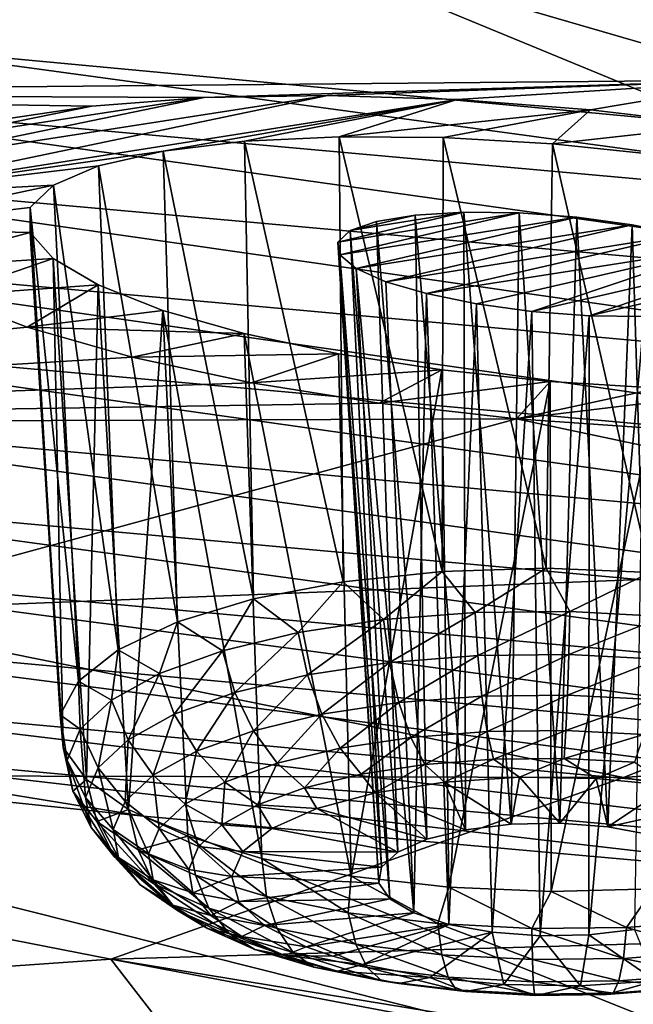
# Model space of a CAD drawing. Header units: metres. Extents: x -106 to 264, y -111 to 81.
# Tile 269 of 549: x 182.29 to 184.08, y -7.69 to -4.83. Entities that reach past the tile are written whole.
import ezdxf

# ---------------------------------------------------------------- set-up
doc = ezdxf.new("R2010")
doc.units = ezdxf.units.M
doc.layers.add('solid_20422013', color=7, linetype='CONTINUOUS')

msp = doc.modelspace()

# ---------------------------------------------------------------- linework, layer by layer
at = {"layer": 'solid_20422013'}
for points in [[(180.267456, -3.459924, 258.737518), (181.800842, -4.900271, 260.575531), (184.341736, -5.137324, 261.238892)], [(185.084045, -3.940034, 260.071075), (180.267456, -3.459924, 258.737518), (184.341736, -5.137324, 261.238892)], [(186.865952, -4.340592, 214.011536), (184.47261, -5.005323, 217.318848), (182.884338, -4.544058, 216.037643)], [(182.884338, -4.544058, 216.037643), (180.168503, -5.045476, 219.225082), (178.528107, -4.491298, 217.685791)], [(182.884338, -4.544058, 216.037643), (184.47261, -5.005323, 217.318848), (180.168503, -5.045476, 219.225082)], [(181.301392, -5.042456, 260.59964), (185.884003, -5.455493, 261.753754), (181.800842, -4.900271, 260.575531)], [(185.884003, -5.455493, 261.753754), (184.341736, -5.137324, 261.238892), (181.800842, -4.900271, 260.575531)], [(182.830032, -5.057326, 218.131149), (180.168503, -5.045476, 219.225082), (184.47261, -5.005323, 217.318848)], [(183.188477, -5.051507, 217.969421), (182.830032, -5.057326, 218.131149), (184.47261, -5.005323, 217.318848)], [(183.565857, -5.063107, 217.876328), (183.188477, -5.051507, 217.969421), (184.47261, -5.005323, 217.318848)], [(183.953339, -5.092739, 217.857498), (183.565857, -5.063107, 217.876328), (184.47261, -5.005323, 217.318848)], [(184.33252, -5.137263, 217.906433), (183.953339, -5.092739, 217.857498), (184.47261, -5.005323, 217.318848)], [(182.503098, -5.082028, 218.363129), (182.221512, -5.124111, 218.6539), (180.168503, -5.045476, 219.225082)], [(182.830032, -5.057326, 218.131149), (182.503098, -5.082028, 218.363129), (180.168503, -5.045476, 219.225082)], [(181.245316, -5.264007, 260.713684), (185.841553, -5.678931, 261.871613), (181.301392, -5.042456, 260.59964)], [(185.841553, -5.678931, 261.871613), (185.884003, -5.455493, 261.753754), (181.301392, -5.042456, 260.59964)], [(183.188477, -5.051507, 217.969421), (181.786957, -5.343935, 219.778473), (181.853348, -5.25809, 219.378693)], [(183.565857, -5.063107, 217.876328), (181.786957, -5.343935, 219.778473), (183.188477, -5.051507, 217.969421)], [(182.710815, -5.213343, 218.830856), (181.786957, -5.343935, 219.778473), (183.565857, -5.063107, 217.876328)], [(183.188477, -5.051507, 217.969421), (181.853348, -5.25809, 219.378693), (182.830032, -5.057326, 218.131149)], [(182.830032, -5.057326, 218.131149), (181.853348, -5.25809, 219.378693), (182.002533, -5.18399, 218.998444)], [(182.830032, -5.057326, 218.131149), (182.002533, -5.18399, 218.998444), (182.503098, -5.082028, 218.363129)], [(182.947601, -5.184137, 218.616318), (182.710815, -5.213343, 218.830856), (183.565857, -5.063107, 217.876328)], [(183.222687, -5.171116, 218.453308), (182.947601, -5.184137, 218.616318), (183.565857, -5.063107, 217.876328)], [(183.222687, -5.171116, 218.453308), (183.565857, -5.063107, 217.876328), (183.953339, -5.092739, 217.857498)], [(182.503098, -5.082028, 218.363129), (182.002533, -5.18399, 218.998444), (182.221512, -5.124111, 218.6539)], [(183.525223, -5.173155, 218.348724), (183.222687, -5.171116, 218.453308), (183.953339, -5.092739, 217.857498)], [(183.842819, -5.19156, 218.307114), (183.525223, -5.173155, 218.348724), (183.953339, -5.092739, 217.857498)], [(183.842819, -5.19156, 218.307114), (183.953339, -5.092739, 217.857498), (184.33252, -5.137263, 217.906433)], [(184.160431, -5.224939, 218.331024), (183.842819, -5.19156, 218.307114), (184.33252, -5.137263, 217.906433)], [(183.234116, -6.464696, 218.098068), (182.947601, -5.184137, 218.616318), (183.222687, -5.171116, 218.453308)], [(183.522049, -6.434553, 218.004074), (183.222687, -5.171116, 218.453308), (183.525223, -5.173155, 218.348724)], [(183.522049, -6.434553, 218.004074), (183.234116, -6.464696, 218.098068), (183.222687, -5.171116, 218.453308)], [(183.824326, -6.425221, 217.969635), (183.522049, -6.434553, 218.004074), (183.525223, -5.173155, 218.348724)], [(183.824326, -6.425221, 217.969635), (183.525223, -5.173155, 218.348724), (183.842819, -5.19156, 218.307114)], [(182.973541, -6.514289, 218.247375), (182.710815, -5.213343, 218.830856), (182.947601, -5.184137, 218.616318)], [(183.234116, -6.464696, 218.098068), (182.973541, -6.514289, 218.247375), (182.947601, -5.184137, 218.616318)], [(184.127304, -6.437123, 217.996338), (183.824326, -6.425221, 217.969635), (183.842819, -5.19156, 218.307114)], [(184.127304, -6.437123, 217.996338), (183.842819, -5.19156, 218.307114), (184.160431, -5.224939, 218.331024)], [(182.710815, -5.213343, 218.830856), (182.522812, -5.255568, 219.088409), (181.786957, -5.343935, 219.778473)], [(182.752106, -6.58109, 218.445251), (182.522812, -5.255568, 219.088409), (182.710815, -5.213343, 218.830856)], [(182.973541, -6.514289, 218.247375), (182.752106, -6.58109, 218.445251), (182.710815, -5.213343, 218.830856)], [(181.200424, -5.503019, 260.782715), (185.807571, -5.919634, 261.943604), (181.245316, -5.264007, 260.713684)], [(185.807571, -5.919634, 261.943604), (185.841553, -5.678931, 261.871613), (181.245316, -5.264007, 260.713684)], [(182.522812, -5.255568, 219.088409), (182.3918, -5.311342, 219.37822), (181.786957, -5.343935, 219.778473)], [(182.579834, -6.662082, 218.682755), (182.3918, -5.311342, 219.37822), (182.522812, -5.255568, 219.088409)], [(182.752106, -6.58109, 218.445251), (182.579834, -6.662082, 218.682755), (182.522812, -5.255568, 219.088409)], [(182.3918, -5.311342, 219.37822), (181.801636, -5.437686, 220.181732), (181.786957, -5.343935, 219.778473)], [(182.3918, -5.311342, 219.37822), (182.324234, -5.376352, 219.688766), (181.801636, -5.437686, 220.181732)], [(182.464478, -6.753602, 218.949142), (182.324234, -5.376352, 219.688766), (182.3918, -5.311342, 219.37822)], [(182.579834, -6.662082, 218.682755), (182.464478, -6.753602, 218.949142), (182.3918, -5.311342, 219.37822)], [(182.324234, -5.376352, 219.688766), (182.324051, -5.449156, 220.003967), (181.801636, -5.437686, 220.181732)], [(182.41127, -6.851517, 219.232391), (182.324051, -5.449156, 220.003967), (182.324234, -5.376352, 219.688766)], [(182.464478, -6.753602, 218.949142), (182.41127, -6.851517, 219.232391), (182.324234, -5.376352, 219.688766)], [(183.218506, -5.477169, 219.758224), (183.584885, -5.390172, 219.240784), (183.746231, -5.392079, 219.188232)], [(183.218506, -5.477169, 219.758224), (183.254715, -5.443864, 219.599609), (183.584885, -5.390172, 219.240784)], [(183.224823, -5.514686, 219.918228), (183.218506, -5.477169, 219.758224), (183.746231, -5.392079, 219.188232)], [(183.224823, -5.514686, 219.918228), (183.746231, -5.392079, 219.188232), (183.914429, -5.404922, 219.178925)], [(183.272583, -5.553708, 220.069687), (183.224823, -5.514686, 219.918228), (183.914429, -5.404922, 219.178925)], [(183.254715, -5.443864, 219.599609), (183.444, -5.398675, 219.331528), (183.584885, -5.390172, 219.240784)], [(183.254715, -5.443864, 219.599609), (183.331619, -5.416999, 219.453873), (183.444, -5.398675, 219.331528)], [(183.272583, -5.553708, 220.069687), (183.914429, -5.404922, 219.178925), (184.075272, -5.426626, 219.212601)], [(183.331619, -5.416999, 219.453873), (183.47728, -7.212906, 218.842834), (183.444, -5.398675, 219.331528)], [(183.444, -5.398675, 219.331528), (183.589966, -7.185266, 218.760437), (183.584885, -5.390172, 219.240784)], [(183.444, -5.398675, 219.331528), (183.47728, -7.212906, 218.842834), (183.589966, -7.185266, 218.760437)], [(183.584885, -5.390172, 219.240784), (183.589966, -7.185266, 218.760437), (183.72258, -7.169352, 218.711304)], [(183.584885, -5.390172, 219.240784), (183.72258, -7.169352, 218.711304), (183.746231, -5.392079, 219.188232)], [(183.746231, -5.392079, 219.188232), (183.72258, -7.169352, 218.711304), (183.864365, -7.166453, 218.699402)], [(183.746231, -5.392079, 219.188232), (183.864365, -7.166453, 218.699402), (183.914429, -5.404922, 219.178925)], [(183.914429, -5.404922, 219.178925), (183.864365, -7.166453, 218.699402), (184.003845, -7.176805, 218.725723)], [(183.914429, -5.404922, 219.178925), (184.003845, -7.176805, 218.725723), (184.075272, -5.426626, 219.212601)], [(183.254715, -5.443864, 219.599609), (183.393631, -7.250034, 218.951828), (183.331619, -5.416999, 219.453873)], [(183.358612, -5.592331, 220.202942), (183.272583, -5.553708, 220.069687), (184.075272, -5.426626, 219.212601)], [(183.331619, -5.416999, 219.453873), (183.393631, -7.250034, 218.951828), (183.47728, -7.212906, 218.842834)], [(183.358612, -5.592331, 220.202942), (184.075272, -5.426626, 219.212601), (184.218979, -5.456298, 219.285156)], [(184.075272, -5.426626, 219.212601), (184.003845, -7.176805, 218.725723), (184.129715, -7.199569, 218.788116)], [(184.075272, -5.426626, 219.212601), (184.129715, -7.199569, 218.788116), (184.218979, -5.456298, 219.285156)], [(182.324051, -5.449156, 220.003967), (181.928467, -5.55423, 220.640976), (181.801636, -5.437686, 220.181732)], [(182.324051, -5.449156, 220.003967), (182.390869, -5.525209, 220.309921), (181.928467, -5.55423, 220.640976)], [(182.420517, -6.946434, 219.505463), (182.390869, -5.525209, 220.309921), (182.324051, -5.449156, 220.003967)], [(182.41127, -6.851517, 219.232391), (182.420517, -6.946434, 219.505463), (182.324051, -5.449156, 220.003967)], [(183.218506, -5.477169, 219.758224), (183.345825, -7.29364, 219.078583), (183.254715, -5.443864, 219.599609)], [(183.254715, -5.443864, 219.599609), (183.345825, -7.29364, 219.078583), (183.393631, -7.250034, 218.951828)], [(183.358612, -5.592331, 220.202942), (184.218979, -5.456298, 219.285156), (183.476883, -5.626992, 220.30928)], [(183.476883, -5.626992, 220.30928), (184.218979, -5.456298, 219.285156), (184.339127, -5.491612, 219.393616)], [(183.218506, -5.477169, 219.758224), (183.337708, -7.340193, 219.21283), (183.345825, -7.29364, 219.078583)], [(183.224823, -5.514686, 219.918228), (183.337708, -7.340193, 219.21283), (183.218506, -5.477169, 219.758224)], [(183.476883, -5.626992, 220.30928), (184.339127, -5.491612, 219.393616), (183.622192, -5.657022, 220.382309)], [(183.622192, -5.657022, 220.382309), (184.339127, -5.491612, 219.393616), (183.783524, -5.678684, 220.415619)], [(183.783524, -5.678684, 220.415619), (184.339127, -5.491612, 219.393616), (184.425415, -5.530926, 219.529297)], [(181.16893, -5.740638, 260.805939), (185.783722, -6.158645, 261.968842), (181.200424, -5.503019, 260.782715)], [(185.783722, -6.158645, 261.968842), (185.807571, -5.919634, 261.943604), (181.200424, -5.503019, 260.782715)], [(183.224823, -5.514686, 219.918228), (183.369934, -7.385921, 219.343674), (183.337708, -7.340193, 219.21283)], [(183.272583, -5.553708, 220.069687), (183.369934, -7.385921, 219.343674), (183.224823, -5.514686, 219.918228)], [(182.390869, -5.525209, 220.309921), (182.07547, -5.63324, 220.92868), (181.928467, -5.55423, 220.640976)], [(182.390869, -5.525209, 220.309921), (182.521439, -5.601856, 220.593063), (182.07547, -5.63324, 220.92868)], [(182.487656, -7.039256, 219.771042), (182.521439, -5.601856, 220.593063), (182.390869, -5.525209, 220.309921)], [(182.420517, -6.946434, 219.505463), (182.487656, -7.039256, 219.771042), (182.390869, -5.525209, 220.309921)], [(183.783524, -5.678684, 220.415619), (184.425415, -5.530926, 219.529297), (183.950027, -5.69137, 220.406052)], [(183.950027, -5.69137, 220.406052), (184.425415, -5.530926, 219.529297), (184.47229, -5.570591, 219.683533)], [(183.272583, -5.553708, 220.069687), (183.439926, -7.427119, 219.460541), (183.369934, -7.385921, 219.343674)], [(183.358612, -5.592331, 220.202942), (183.439926, -7.427119, 219.460541), (183.272583, -5.553708, 220.069687)], [(183.950027, -5.69137, 220.406052), (184.47229, -5.570591, 219.683533), (184.10939, -5.693442, 220.354294)], [(182.521439, -5.601856, 220.593063), (182.31488, -5.72493, 221.235596), (182.07547, -5.63324, 220.92868)], [(182.521439, -5.601856, 220.593063), (182.709549, -5.675862, 220.840958), (182.31488, -5.72493, 221.235596)], [(182.487656, -7.039256, 219.771042), (182.609985, -7.126195, 220.018295), (182.521439, -5.601856, 220.593063)], [(182.609985, -7.126195, 220.018295), (182.709549, -5.675862, 220.840958), (182.521439, -5.601856, 220.593063)], [(183.358612, -5.592331, 220.202942), (183.476883, -5.626992, 220.30928), (183.439926, -7.427119, 219.460541)], [(182.07547, -5.63324, 220.92868), (182.31488, -5.72493, 221.235596), (179.418594, -6.006763, 224.052597)], [(183.476883, -5.626992, 220.30928), (183.541977, -7.46045, 219.553955), (183.439926, -7.427119, 219.460541)], [(183.476883, -5.626992, 220.30928), (183.622192, -5.657022, 220.382309), (183.541977, -7.46045, 219.553955)], [(183.622192, -5.657022, 220.382309), (183.667847, -7.483213, 219.616348), (183.541977, -7.46045, 219.553955)], [(183.622192, -5.657022, 220.382309), (183.783524, -5.678684, 220.415619), (183.667847, -7.483213, 219.616348)], [(182.709549, -5.675862, 220.840958), (182.946518, -5.743018, 221.043365), (182.31488, -5.72493, 221.235596)], [(182.609985, -7.126195, 220.018295), (182.782471, -7.203703, 220.237152), (182.709549, -5.675862, 220.840958)], [(182.998093, -7.268618, 220.418655), (182.946518, -5.743018, 221.043365), (182.709549, -5.675862, 220.840958)], [(182.782471, -7.203703, 220.237152), (182.998093, -7.268618, 220.418655), (182.709549, -5.675862, 220.840958)], [(183.783524, -5.678684, 220.415619), (183.807327, -7.493565, 219.64267), (183.667847, -7.483213, 219.616348)], [(183.783524, -5.678684, 220.415619), (183.950027, -5.69137, 220.406052), (183.807327, -7.493565, 219.64267)], [(183.950027, -5.69137, 220.406052), (183.949112, -7.490667, 219.630783), (183.807327, -7.493565, 219.64267)], [(183.950027, -5.69137, 220.406052), (184.10939, -5.693442, 220.354294), (183.949112, -7.490667, 219.630783)], [(184.10939, -5.693442, 220.354294), (184.081726, -7.474752, 219.581635), (183.949112, -7.490667, 219.630783)], [(182.31488, -5.72493, 221.235596), (182.620728, -5.811756, 221.495209), (179.418594, -6.006763, 224.052597)], [(181.150711, -5.969595, 260.786377), (185.769928, -6.388675, 261.950378), (181.16893, -5.740638, 260.805939)], [(185.769928, -6.388675, 261.950378), (185.783722, -6.158645, 261.968842), (181.16893, -5.740638, 260.805939)], [(182.946518, -5.743018, 221.043365), (182.620728, -5.811756, 221.495209), (182.31488, -5.72493, 221.235596)], [(182.946518, -5.743018, 221.043365), (183.22052, -5.801749, 221.190781), (182.620728, -5.811756, 221.495209)], [(183.257324, -7.319727, 220.559326), (183.22052, -5.801749, 221.190781), (182.946518, -5.743018, 221.043365)], [(183.257324, -7.319727, 220.559326), (182.946518, -5.743018, 221.043365), (182.998093, -7.268618, 220.418655)], [(183.22052, -5.801749, 221.190781), (182.968018, -5.886192, 221.684357), (182.620728, -5.811756, 221.495209)], [(183.22052, -5.801749, 221.190781), (183.521561, -5.848541, 221.279114), (182.968018, -5.886192, 221.684357)], [(183.257324, -7.319727, 220.559326), (183.521561, -5.848541, 221.279114), (183.22052, -5.801749, 221.190781)], [(182.620728, -5.811756, 221.495209), (182.968018, -5.886192, 221.684357), (179.418594, -6.006763, 224.052597)], [(183.521561, -5.848541, 221.279114), (183.339203, -5.945852, 221.799545), (182.968018, -5.886192, 221.684357)], [(183.257324, -7.319727, 220.559326), (183.542007, -7.352278, 220.645935), (183.521561, -5.848541, 221.279114)], [(183.521561, -5.848541, 221.279114), (183.836502, -5.882306, 221.303955), (183.339203, -5.945852, 221.799545)], [(183.542007, -7.352278, 220.645935), (183.836502, -5.882306, 221.303955), (183.521561, -5.848541, 221.279114)], [(182.968018, -5.886192, 221.684357), (183.339203, -5.945852, 221.799545), (179.418594, -6.006763, 224.052597)], [(183.836502, -5.882306, 221.303955), (183.738815, -5.991226, 221.841202), (183.339203, -5.945852, 221.799545)], [(183.542007, -7.352278, 220.645935), (183.839691, -7.364847, 220.674667), (183.836502, -5.882306, 221.303955)], [(183.836502, -5.882306, 221.303955), (184.151978, -5.901466, 221.264221), (183.738815, -5.991226, 221.841202)], [(183.839691, -7.364847, 220.674667), (184.151978, -5.901466, 221.264221), (183.836502, -5.882306, 221.303955)], [(184.151978, -5.901466, 221.264221), (184.454803, -5.904466, 221.161545), (183.738815, -5.991226, 221.841202)], [(184.454803, -5.904466, 221.161545), (184.143341, -6.019308, 221.805679), (183.738815, -5.991226, 221.841202)], [(183.839691, -7.364847, 220.674667), (184.137375, -7.356885, 220.644302), (184.151978, -5.901466, 221.264221)], [(183.339203, -5.945852, 221.799545), (183.738815, -5.991226, 221.841202), (179.418594, -6.006763, 224.052597)], [(181.144257, -6.189895, 260.729248), (185.76503, -6.609762, 261.893494), (181.150711, -5.969595, 260.786377)], [(185.76503, -6.609762, 261.893494), (185.769928, -6.388675, 261.950378), (181.150711, -5.969595, 260.786377)], [(183.738815, -5.991226, 221.841202), (181.6716, -6.552662, 225.568893), (179.418594, -6.006763, 224.052597)], [(183.738815, -5.991226, 221.841202), (185.659927, -6.396781, 222.97847), (181.6716, -6.552662, 225.568893)], [(183.738815, -5.991226, 221.841202), (184.143341, -6.019308, 221.805679), (185.659927, -6.396781, 222.97847)], [(185.769119, -6.820756, 261.798309), (185.76503, -6.609762, 261.893494), (181.144257, -6.189895, 260.729248)], [(181.149643, -6.400392, 260.634644), (185.769119, -6.820756, 261.798309), (181.144257, -6.189895, 260.729248)], [(185.783386, -7.019153, 261.660065), (185.769119, -6.820756, 261.798309), (181.149643, -6.400392, 260.634644)], [(181.168503, -6.598624, 260.497955), (185.783386, -7.019153, 261.660065), (181.149643, -6.400392, 260.634644)], [(185.659927, -6.396781, 222.97847), (184.050186, -7.03358, 226.904694), (181.6716, -6.552662, 225.568893)], [(185.659927, -6.396781, 222.97847), (187.7229, -6.753911, 223.970444), (184.050186, -7.03358, 226.904694)], [(183.351334, -6.574461, 218.035385), (183.234116, -6.464696, 218.098068), (183.522049, -6.434553, 218.004074)], [(183.618347, -6.553667, 217.968826), (183.351334, -6.574461, 218.035385), (183.522049, -6.434553, 218.004074)], [(183.618347, -6.553667, 217.968826), (183.522049, -6.434553, 218.004074), (183.824326, -6.425221, 217.969635)], [(183.893814, -6.550468, 217.952728), (183.618347, -6.553667, 217.968826), (183.824326, -6.425221, 217.969635)], [(183.893814, -6.550468, 217.952728), (183.824326, -6.425221, 217.969635), (184.127304, -6.437123, 217.996338)], [(184.16716, -6.564988, 217.987701), (183.893814, -6.550468, 217.952728), (184.127304, -6.437123, 217.996338)], [(183.103058, -6.612052, 218.149826), (182.973541, -6.514289, 218.247375), (183.234116, -6.464696, 218.098068)], [(183.351334, -6.574461, 218.035385), (183.103058, -6.612052, 218.149826), (183.234116, -6.464696, 218.098068)], [(182.883041, -6.664996, 218.30777), (182.752106, -6.58109, 218.445251), (182.973541, -6.514289, 218.247375)], [(183.103058, -6.612052, 218.149826), (182.883041, -6.664996, 218.30777), (182.973541, -6.514289, 218.247375)], [(181.6716, -6.552662, 225.568893), (184.050186, -7.03358, 226.904694), (179.810974, -7.024035, 229.427383)], [(183.625931, -6.678978, 217.982208), (183.618347, -6.553667, 217.968826), (183.893814, -6.550468, 217.952728)], [(183.890747, -6.675904, 217.966736), (183.625931, -6.678978, 217.982208), (183.893814, -6.550468, 217.952728)], [(183.890747, -6.675904, 217.966736), (183.893814, -6.550468, 217.952728), (184.16716, -6.564988, 217.987701)], [(182.699753, -6.731256, 218.503128), (182.579834, -6.662082, 218.682755), (182.752106, -6.58109, 218.445251)], [(182.883041, -6.664996, 218.30777), (182.699753, -6.731256, 218.503128), (182.752106, -6.58109, 218.445251)], [(183.130554, -6.735107, 218.156204), (183.103058, -6.612052, 218.149826), (183.351334, -6.574461, 218.035385)], [(183.369247, -6.698969, 218.046188), (183.130554, -6.735107, 218.156204), (183.351334, -6.574461, 218.035385)], [(183.369247, -6.698969, 218.046188), (183.351334, -6.574461, 218.035385), (183.618347, -6.553667, 217.968826)], [(183.625931, -6.678978, 217.982208), (183.369247, -6.698969, 218.046188), (183.618347, -6.553667, 217.968826)], [(184.153534, -6.689862, 218.000351), (183.890747, -6.675904, 217.966736), (184.16716, -6.564988, 217.987701)], [(185.808182, -7.196551, 261.480103), (185.783386, -7.019153, 261.660065), (181.168503, -6.598624, 260.497955)], [(181.201279, -6.776226, 260.320526), (185.808182, -7.196551, 261.480103), (181.168503, -6.598624, 260.497955)], [(182.919052, -6.786003, 218.308044), (182.883041, -6.664996, 218.30777), (183.103058, -6.612052, 218.149826)], [(183.130554, -6.735107, 218.156204), (182.919052, -6.786003, 218.308044), (183.103058, -6.612052, 218.149826)], [(182.560226, -6.808288, 218.728409), (182.464478, -6.753602, 218.949142), (182.579834, -6.662082, 218.682755)], [(182.699753, -6.731256, 218.503128), (182.560226, -6.808288, 218.728409), (182.579834, -6.662082, 218.682755)], [(182.742844, -6.849702, 218.49585), (182.699753, -6.731256, 218.503128), (182.883041, -6.664996, 218.30777)], [(182.919052, -6.786003, 218.308044), (182.742844, -6.849702, 218.49585), (182.883041, -6.664996, 218.30777)], [(183.396561, -6.815489, 218.086395), (183.369247, -6.698969, 218.046188), (183.625931, -6.678978, 217.982208)], [(183.637848, -6.796699, 218.026245), (183.396561, -6.815489, 218.086395), (183.625931, -6.678978, 217.982208)], [(183.637848, -6.796699, 218.026245), (183.625931, -6.678978, 217.982208), (183.890747, -6.675904, 217.966736)], [(183.886765, -6.793808, 218.011703), (183.637848, -6.796699, 218.026245), (183.890747, -6.675904, 217.966736)], [(183.886765, -6.793808, 218.011703), (183.890747, -6.675904, 217.966736), (184.153534, -6.689862, 218.000351)], [(184.133774, -6.806929, 218.043304), (183.886765, -6.793808, 218.011703), (184.153534, -6.689862, 218.000351)], [(183.172211, -6.849458, 218.189804), (183.130554, -6.735107, 218.156204), (183.369247, -6.698969, 218.046188)], [(183.396561, -6.815489, 218.086395), (183.172211, -6.849458, 218.189804), (183.369247, -6.698969, 218.046188)], [(182.608719, -6.923756, 218.712433), (182.560226, -6.808288, 218.728409), (182.699753, -6.731256, 218.503128)], [(182.742844, -6.849702, 218.49585), (182.608719, -6.923756, 218.712433), (182.699753, -6.731256, 218.503128)], [(182.973389, -6.8973, 218.332535), (182.919052, -6.786003, 218.308044), (183.130554, -6.735107, 218.156204)], [(183.172211, -6.849458, 218.189804), (182.973389, -6.8973, 218.332535), (183.130554, -6.735107, 218.156204)], [(185.842651, -7.336525, 261.268463), (185.808182, -7.196551, 261.480103), (181.201279, -6.776226, 260.320526)], [(181.246811, -6.916794, 260.112305), (185.842651, -7.336525, 261.268463), (181.201279, -6.776226, 260.320526)], [(182.469818, -6.893131, 218.97496), (182.41127, -6.851517, 219.232391), (182.464478, -6.753602, 218.949142)], [(182.560226, -6.808288, 218.728409), (182.469818, -6.893131, 218.97496), (182.464478, -6.753602, 218.949142)], [(187.7229, -6.753911, 223.970444), (186.53801, -7.446224, 228.050858), (184.050186, -7.03358, 226.904694)], [(182.521805, -7.005318, 218.949448), (182.469818, -6.893131, 218.97496), (182.560226, -6.808288, 218.728409)], [(182.608719, -6.923756, 218.712433), (182.521805, -7.005318, 218.949448), (182.560226, -6.808288, 218.728409)], [(182.80777, -6.957175, 218.509064), (182.742844, -6.849702, 218.49585), (182.919052, -6.786003, 218.308044)], [(182.973389, -6.8973, 218.332535), (182.80777, -6.957175, 218.509064), (182.919052, -6.786003, 218.308044)], [(183.431564, -6.916594, 218.153412), (183.396561, -6.815489, 218.086395), (183.637848, -6.796699, 218.026245)], [(183.653336, -6.899322, 218.098145), (183.431564, -6.916594, 218.153412), (183.637848, -6.796699, 218.026245)], [(183.653336, -6.899322, 218.098145), (183.637848, -6.796699, 218.026245), (183.886765, -6.793808, 218.011703)], [(183.882141, -6.896665, 218.084763), (183.653336, -6.899322, 218.098145), (183.886765, -6.793808, 218.011703)], [(183.882141, -6.896665, 218.084763), (183.886765, -6.793808, 218.011703), (184.133774, -6.806929, 218.043304)], [(184.109177, -6.908725, 218.113815), (183.882141, -6.896665, 218.084763), (184.133774, -6.806929, 218.043304)], [(183.225342, -6.947816, 218.248474), (183.172211, -6.849458, 218.189804), (183.396561, -6.815489, 218.086395)], [(183.431564, -6.916594, 218.153412), (183.225342, -6.947816, 218.248474), (183.396561, -6.815489, 218.086395)], [(182.432022, -6.982524, 219.233292), (182.420517, -6.946434, 219.505463), (182.41127, -6.851517, 219.232391)], [(182.469818, -6.893131, 218.97496), (182.432022, -6.982524, 219.233292), (182.41127, -6.851517, 219.232391)], [(182.681686, -7.026784, 218.712646), (182.608719, -6.923756, 218.712433), (182.742844, -6.849702, 218.49585)], [(182.80777, -6.957175, 218.509064), (182.681686, -7.026784, 218.712646), (182.742844, -6.849702, 218.49585)], [(183.042603, -6.991789, 218.379654), (182.973389, -6.8973, 218.332535), (183.172211, -6.849458, 218.189804)], [(183.225342, -6.947816, 218.248474), (183.042603, -6.991789, 218.379654), (183.172211, -6.849458, 218.189804)], [(180.208191, -6.890268, 259.569916), (180.265244, -7.628338, 256.253479), (185.078796, -8.115819, 257.607513)], [(182.653641, -7.145599, 260.272522), (180.208191, -6.890268, 259.569916), (185.078796, -8.115819, 257.607513)], [(181.246811, -6.916794, 260.112305), (180.208191, -6.890268, 259.569916), (182.653641, -7.145599, 260.272522)], [(182.485474, -7.091255, 219.197784), (182.432022, -6.982524, 219.233292), (182.469818, -6.893131, 218.97496)], [(182.521805, -7.005318, 218.949448), (182.485474, -7.091255, 219.197784), (182.469818, -6.893131, 218.97496)], [(181.246811, -6.916794, 260.112305), (182.653641, -7.145599, 260.272522), (185.121048, -7.36662, 260.880585)], [(181.246811, -6.916794, 260.112305), (185.121048, -7.36662, 260.880585), (185.842651, -7.336525, 261.268463)], [(182.599991, -7.103451, 218.935425), (182.521805, -7.005318, 218.949448), (182.608719, -6.923756, 218.712433)], [(182.681686, -7.026784, 218.712646), (182.599991, -7.103451, 218.935425), (182.608719, -6.923756, 218.712433)], [(182.890366, -7.046824, 218.541916), (182.80777, -6.957175, 218.509064), (182.973389, -6.8973, 218.332535)], [(183.042603, -6.991789, 218.379654), (182.890366, -7.046824, 218.541916), (182.973389, -6.8973, 218.332535)], [(183.286591, -7.023908, 218.328461), (183.225342, -6.947816, 218.248474), (183.431564, -6.916594, 218.153412)], [(183.472, -6.995835, 218.242996), (183.286591, -7.023908, 218.328461), (183.431564, -6.916594, 218.153412)], [(183.472, -6.995835, 218.242996), (183.431564, -6.916594, 218.153412), (183.653336, -6.899322, 218.098145)], [(183.671417, -6.980305, 218.193298), (183.472, -6.995835, 218.242996), (183.653336, -6.899322, 218.098145)], [(183.671417, -6.980305, 218.193298), (183.653336, -6.899322, 218.098145), (183.882141, -6.896665, 218.084763)], [(183.877136, -6.977916, 218.181274), (183.671417, -6.980305, 218.193298), (183.882141, -6.896665, 218.084763)], [(183.877136, -6.977916, 218.181274), (183.882141, -6.896665, 218.084763), (184.109177, -6.908725, 218.113815)], [(184.081284, -6.98876, 218.207382), (183.877136, -6.977916, 218.181274), (184.109177, -6.908725, 218.113815)], [(182.448288, -7.073032, 219.493484), (182.487656, -7.039256, 219.771042), (182.420517, -6.946434, 219.505463)], [(182.432022, -6.982524, 219.233292), (182.448288, -7.073032, 219.493484), (182.420517, -6.946434, 219.505463)], [(183.122269, -7.063447, 218.446426), (183.042603, -6.991789, 218.379654), (183.225342, -6.947816, 218.248474)], [(183.286591, -7.023908, 218.328461), (183.122269, -7.063447, 218.446426), (183.225342, -6.947816, 218.248474)], [(182.774475, -7.110805, 218.729034), (182.681686, -7.026784, 218.712646), (182.80777, -6.957175, 218.509064)], [(182.890366, -7.046824, 218.541916), (182.774475, -7.110805, 218.729034), (182.80777, -6.957175, 218.509064)], [(183.528915, -7.046618, 218.344635), (183.472, -6.995835, 218.242996), (183.671417, -6.980305, 218.193298)], [(183.746765, -7.032543, 218.29866), (183.528915, -7.046618, 218.344635), (183.671417, -6.980305, 218.193298)], [(183.746765, -7.032543, 218.29866), (183.671417, -6.980305, 218.193298), (183.877136, -6.977916, 218.181274)], [(183.969803, -7.036063, 218.303207), (183.746765, -7.032543, 218.29866), (183.877136, -6.977916, 218.181274)], [(183.969803, -7.036063, 218.303207), (183.877136, -6.977916, 218.181274), (184.081284, -6.98876, 218.207382)], [(182.501099, -7.178264, 219.447922), (182.448288, -7.073032, 219.493484), (182.432022, -6.982524, 219.233292)], [(182.485474, -7.091255, 219.197784), (182.501099, -7.178264, 219.447922), (182.432022, -6.982524, 219.233292)], [(182.565842, -7.18423, 219.168869), (182.485474, -7.091255, 219.197784), (182.521805, -7.005318, 218.949448)], [(182.599991, -7.103451, 218.935425), (182.565842, -7.18423, 219.168869), (182.521805, -7.005318, 218.949448)], [(182.985382, -7.112932, 218.592316), (182.890366, -7.046824, 218.541916), (183.042603, -6.991789, 218.379654)], [(183.122269, -7.063447, 218.446426), (182.985382, -7.112932, 218.592316), (183.042603, -6.991789, 218.379654)], [(183.328873, -7.077469, 218.438461), (183.286591, -7.023908, 218.328461), (183.472, -6.995835, 218.242996)], [(183.528915, -7.046618, 218.344635), (183.328873, -7.077469, 218.438461), (183.472, -6.995835, 218.242996)], [(184.185043, -7.056972, 218.358032), (183.969803, -7.036063, 218.303207), (184.081284, -6.98876, 218.207382)], [(179.810974, -7.024035, 229.427383), (182.558853, -7.561455, 230.920135), (179.980301, -7.741478, 234.390167)], [(184.050186, -7.03358, 226.904694), (182.558853, -7.561455, 230.920135), (179.810974, -7.024035, 229.427383)], [(182.448288, -7.073032, 219.493484), (182.517975, -7.161178, 219.745529), (182.487656, -7.039256, 219.771042)], [(182.517975, -7.161178, 219.745529), (182.609985, -7.126195, 220.018295), (182.487656, -7.039256, 219.771042)], [(184.050186, -7.03358, 226.904694), (186.53801, -7.446224, 228.050858), (182.558853, -7.561455, 230.920135)], [(182.699402, -7.181273, 218.933807), (182.599991, -7.103451, 218.935425), (182.681686, -7.026784, 218.712646)], [(182.774475, -7.110805, 218.729034), (182.699402, -7.181273, 218.933807), (182.681686, -7.026784, 218.712646)], [(183.328873, -7.077469, 218.438461), (183.122269, -7.063447, 218.446426), (183.286591, -7.023908, 218.328461)], [(183.72258, -7.169352, 218.711304), (183.528915, -7.046618, 218.344635), (183.746765, -7.032543, 218.29866)], [(183.864365, -7.166453, 218.699402), (183.72258, -7.169352, 218.711304), (183.746765, -7.032543, 218.29866)], [(183.864365, -7.166453, 218.699402), (183.746765, -7.032543, 218.29866), (183.969803, -7.036063, 218.303207)], [(184.003845, -7.176805, 218.725723), (183.864365, -7.166453, 218.699402), (183.969803, -7.036063, 218.303207)], [(184.003845, -7.176805, 218.725723), (183.969803, -7.036063, 218.303207), (184.185043, -7.056972, 218.358032)], [(182.881195, -7.170461, 218.760574), (182.774475, -7.110805, 218.729034), (182.890366, -7.046824, 218.541916)], [(182.985382, -7.112932, 218.592316), (182.881195, -7.170461, 218.760574), (182.890366, -7.046824, 218.541916)], [(183.158249, -7.123307, 218.574707), (182.985382, -7.112932, 218.592316), (183.122269, -7.063447, 218.446426)], [(183.328873, -7.077469, 218.438461), (183.158249, -7.123307, 218.574707), (183.122269, -7.063447, 218.446426)], [(183.589966, -7.185266, 218.760437), (183.328873, -7.077469, 218.438461), (183.528915, -7.046618, 218.344635)], [(183.72258, -7.169352, 218.711304), (183.589966, -7.185266, 218.760437), (183.528915, -7.046618, 218.344635)], [(184.003845, -7.176805, 218.725723), (184.185043, -7.056972, 218.358032), (184.38002, -7.094058, 218.45993)], [(182.5681, -7.263001, 219.690216), (182.517975, -7.161178, 219.745529), (182.448288, -7.073032, 219.493484)], [(182.501099, -7.178264, 219.447922), (182.5681, -7.263001, 219.690216), (182.448288, -7.073032, 219.493484)], [(182.580536, -7.266017, 219.403976), (182.501099, -7.178264, 219.447922), (182.485474, -7.091255, 219.197784)], [(182.565842, -7.18423, 219.168869), (182.580536, -7.266017, 219.403976), (182.485474, -7.091255, 219.197784)], [(183.47728, -7.212906, 218.842834), (183.158249, -7.123307, 218.574707), (183.328873, -7.077469, 218.438461)], [(183.589966, -7.185266, 218.760437), (183.47728, -7.212906, 218.842834), (183.328873, -7.077469, 218.438461)], [(184.129715, -7.199569, 218.788116), (184.003845, -7.176805, 218.725723), (184.38002, -7.094058, 218.45993)], [(182.667999, -7.255521, 219.148376), (182.565842, -7.18423, 219.168869), (182.599991, -7.103451, 218.935425)], [(182.699402, -7.181273, 218.933807), (182.667999, -7.255521, 219.148376), (182.599991, -7.103451, 218.935425)], [(182.813675, -7.233823, 218.944687), (182.699402, -7.181273, 218.933807), (182.774475, -7.110805, 218.729034)], [(182.881195, -7.170461, 218.760574), (182.813675, -7.233823, 218.944687), (182.774475, -7.110805, 218.729034)], [(183.026962, -7.18147, 218.745468), (182.881195, -7.170461, 218.760574), (182.985382, -7.112932, 218.592316)], [(183.158249, -7.123307, 218.574707), (183.026962, -7.18147, 218.745468), (182.985382, -7.112932, 218.592316)], [(183.393631, -7.250034, 218.951828), (183.026962, -7.18147, 218.745468), (183.158249, -7.123307, 218.574707)], [(183.47728, -7.212906, 218.842834), (183.393631, -7.250034, 218.951828), (183.158249, -7.123307, 218.574707)], [(182.517975, -7.161178, 219.745529), (182.638412, -7.243572, 219.979752), (182.609985, -7.126195, 220.018295)], [(182.638412, -7.243572, 219.979752), (182.782471, -7.203703, 220.237152), (182.609985, -7.126195, 220.018295)], [(185.121048, -7.36662, 260.880585), (182.653641, -7.145599, 260.272522), (185.078796, -8.115819, 257.607513)], [(182.643509, -7.345668, 219.631744), (182.5681, -7.263001, 219.690216), (182.501099, -7.178264, 219.447922)], [(182.580536, -7.266017, 219.403976), (182.643509, -7.345668, 219.631744), (182.501099, -7.178264, 219.447922)], [(182.683884, -7.34221, 219.91539), (182.638412, -7.243572, 219.979752), (182.517975, -7.161178, 219.745529)], [(182.5681, -7.263001, 219.690216), (182.683884, -7.34221, 219.91539), (182.517975, -7.161178, 219.745529)], [(182.785446, -7.300583, 219.137619), (182.667999, -7.255521, 219.148376), (182.699402, -7.181273, 218.933807)], [(182.813675, -7.233823, 218.944687), (182.785446, -7.300583, 219.137619), (182.699402, -7.181273, 218.933807)], [(182.942627, -7.248582, 218.940796), (182.813675, -7.233823, 218.944687), (182.881195, -7.170461, 218.760574)], [(183.026962, -7.18147, 218.745468), (182.942627, -7.248582, 218.940796), (182.881195, -7.170461, 218.760574)], [(183.393631, -7.250034, 218.951828), (182.942627, -7.248582, 218.940796), (183.026962, -7.18147, 218.745468)], [(182.681503, -7.330696, 219.364487), (182.580536, -7.266017, 219.403976), (182.565842, -7.18423, 219.168869)], [(182.667999, -7.255521, 219.148376), (182.681503, -7.330696, 219.364487), (182.565842, -7.18423, 219.168869)], [(182.638412, -7.243572, 219.979752), (182.804977, -7.31705, 220.187149), (182.782471, -7.203703, 220.237152)], [(183.011261, -7.378787, 220.359741), (182.998093, -7.268618, 220.418655), (182.782471, -7.203703, 220.237152)], [(182.804977, -7.31705, 220.187149), (183.011261, -7.378787, 220.359741), (182.782471, -7.203703, 220.237152)], [(182.910156, -7.320747, 219.149399), (182.785446, -7.300583, 219.137619), (182.813675, -7.233823, 218.944687)], [(182.942627, -7.248582, 218.940796), (182.910156, -7.320747, 219.149399), (182.813675, -7.233823, 218.944687)], [(182.752335, -7.420123, 219.843399), (182.683884, -7.34221, 219.91539), (182.5681, -7.263001, 219.690216)], [(182.643509, -7.345668, 219.631744), (182.752335, -7.420123, 219.843399), (182.5681, -7.263001, 219.690216)], [(182.739395, -7.403907, 219.573822), (182.643509, -7.345668, 219.631744), (182.580536, -7.266017, 219.403976)], [(182.681503, -7.330696, 219.364487), (182.739395, -7.403907, 219.573822), (182.580536, -7.266017, 219.403976)], [(182.844009, -7.412847, 220.114761), (182.804977, -7.31705, 220.187149), (182.638412, -7.243572, 219.979752)], [(182.683884, -7.34221, 219.91539), (182.844009, -7.412847, 220.114761), (182.638412, -7.243572, 219.979752)], [(182.797592, -7.368176, 219.33194), (182.681503, -7.330696, 219.364487), (182.667999, -7.255521, 219.148376)], [(182.785446, -7.300583, 219.137619), (182.797592, -7.368176, 219.33194), (182.667999, -7.255521, 219.148376)], [(183.345825, -7.29364, 219.078583), (182.910156, -7.320747, 219.149399), (182.942627, -7.248582, 218.940796)], [(183.393631, -7.250034, 218.951828), (183.345825, -7.29364, 219.078583), (182.942627, -7.248582, 218.940796)], [(183.345825, -7.29364, 219.078583), (183.337708, -7.340193, 219.21283), (182.910156, -7.320747, 219.149399)], [(183.249344, -7.426411, 220.490906), (183.257324, -7.319727, 220.559326), (182.998093, -7.268618, 220.418655)], [(183.011261, -7.378787, 220.359741), (183.249344, -7.426411, 220.490906), (182.998093, -7.268618, 220.418655)], [(182.910156, -7.320747, 219.149399), (182.797592, -7.368176, 219.33194), (182.785446, -7.300583, 219.137619)], [(182.910156, -7.320747, 219.149399), (182.931396, -7.393776, 219.359131), (182.797592, -7.368176, 219.33194)], [(182.804977, -7.31705, 220.187149), (183.042313, -7.472198, 220.280685), (183.011261, -7.378787, 220.359741)], [(182.844009, -7.412847, 220.114761), (183.042313, -7.472198, 220.280685), (182.804977, -7.31705, 220.187149)], [(183.337708, -7.340193, 219.21283), (182.931396, -7.393776, 219.359131), (182.910156, -7.320747, 219.149399)], [(183.249344, -7.426411, 220.490906), (183.510071, -7.458092, 220.575607), (183.257324, -7.319727, 220.559326)], [(183.510071, -7.458092, 220.575607), (183.542007, -7.352278, 220.645935), (183.257324, -7.319727, 220.559326)], [(182.839432, -7.472342, 219.768372), (182.752335, -7.420123, 219.843399), (182.643509, -7.345668, 219.631744)], [(182.739395, -7.403907, 219.573822), (182.839432, -7.472342, 219.768372), (182.643509, -7.345668, 219.631744)], [(182.84964, -7.434005, 219.520172), (182.739395, -7.403907, 219.573822), (182.681503, -7.330696, 219.364487)], [(182.797592, -7.368176, 219.33194), (182.84964, -7.434005, 219.520172), (182.681503, -7.330696, 219.364487)], [(182.902847, -7.48652, 220.030807), (182.844009, -7.412847, 220.114761), (182.683884, -7.34221, 219.91539)], [(182.752335, -7.420123, 219.843399), (182.902847, -7.48652, 220.030807), (182.683884, -7.34221, 219.91539)], [(183.337708, -7.340193, 219.21283), (183.369934, -7.385921, 219.343674), (182.931396, -7.393776, 219.359131)], [(183.510071, -7.458092, 220.575607), (183.783417, -7.472612, 220.610565), (183.542007, -7.352278, 220.645935)], [(183.783417, -7.472612, 220.610565), (183.839691, -7.364847, 220.674667), (183.542007, -7.352278, 220.645935)], [(182.931396, -7.393776, 219.359131), (182.84964, -7.434005, 219.520172), (182.797592, -7.368176, 219.33194)], [(183.271194, -7.51798, 220.406784), (183.249344, -7.426411, 220.490906), (183.011261, -7.378787, 220.359741)], [(183.042313, -7.472198, 220.280685), (183.271194, -7.51798, 220.406784), (183.011261, -7.378787, 220.359741)], [(183.783417, -7.472612, 220.610565), (184.058884, -7.469413, 220.594467), (183.839691, -7.364847, 220.674667)], [(184.058884, -7.469413, 220.594467), (184.137375, -7.356885, 220.644302), (183.839691, -7.364847, 220.674667)], [(184.058884, -7.469413, 220.594467), (184.325897, -7.448619, 220.527924), (184.137375, -7.356885, 220.644302)], [(182.93959, -7.495539, 219.695084), (182.839432, -7.472342, 219.768372), (182.739395, -7.403907, 219.573822)], [(182.84964, -7.434005, 219.520172), (182.93959, -7.495539, 219.695084), (182.739395, -7.403907, 219.573822)], [(182.931396, -7.393776, 219.359131), (183.005157, -7.463429, 219.557846), (182.84964, -7.434005, 219.520172)], [(183.369934, -7.385921, 219.343674), (183.005157, -7.463429, 219.557846), (182.931396, -7.393776, 219.359131)], [(183.369934, -7.385921, 219.343674), (183.439926, -7.427119, 219.460541), (183.005157, -7.463429, 219.557846)], [(182.977768, -7.533371, 219.940628), (182.902847, -7.48652, 220.030807), (182.752335, -7.420123, 219.843399)], [(182.839432, -7.472342, 219.768372), (182.977768, -7.533371, 219.940628), (182.752335, -7.420123, 219.843399)], [(182.844009, -7.412847, 220.114761), (183.089264, -7.542308, 220.186768), (183.042313, -7.472198, 220.280685)], [(182.902847, -7.48652, 220.030807), (183.089264, -7.542308, 220.186768), (182.844009, -7.412847, 220.114761)], [(183.005157, -7.463429, 219.557846), (182.93959, -7.495539, 219.695084), (182.84964, -7.434005, 219.520172)], [(183.439926, -7.427119, 219.460541), (183.127121, -7.525664, 219.733978), (183.005157, -7.463429, 219.557846)], [(183.439926, -7.427119, 219.460541), (183.541977, -7.46045, 219.553955), (183.127121, -7.525664, 219.733978)], [(183.521835, -7.548436, 220.488205), (183.510071, -7.458092, 220.575607), (183.249344, -7.426411, 220.490906)], [(183.271194, -7.51798, 220.406784), (183.521835, -7.548436, 220.488205), (183.249344, -7.426411, 220.490906)], [(186.53801, -7.446224, 228.050858), (185.369171, -8.021013, 232.242447), (182.558853, -7.561455, 230.920135)], [(183.005157, -7.463429, 219.557846), (183.127121, -7.525664, 219.733978), (182.93959, -7.495539, 219.695084)], [(183.541977, -7.46045, 219.553955), (183.204681, -7.553038, 219.810852), (183.127121, -7.525664, 219.733978)], [(183.541977, -7.46045, 219.553955), (183.29158, -7.577199, 219.87825), (183.204681, -7.553038, 219.810852)], [(183.667847, -7.483213, 219.616348), (183.29158, -7.577199, 219.87825), (183.541977, -7.46045, 219.553955)], [(183.784622, -7.562395, 220.52182), (183.783417, -7.472612, 220.610565), (183.510071, -7.458092, 220.575607)], [(183.521835, -7.548436, 220.488205), (183.784622, -7.562395, 220.52182), (183.510071, -7.458092, 220.575607)], [(184.306122, -7.53933, 220.442368), (184.325897, -7.448619, 220.527924), (184.058884, -7.469413, 220.594467)], [(183.06398, -7.550413, 219.849976), (182.977768, -7.533371, 219.940628), (182.839432, -7.472342, 219.768372)], [(182.93959, -7.495539, 219.695084), (183.06398, -7.550413, 219.849976), (182.839432, -7.472342, 219.768372)], [(182.902847, -7.48652, 220.030807), (183.149109, -7.584649, 220.083984), (183.089264, -7.542308, 220.186768)], [(182.977768, -7.533371, 219.940628), (183.149109, -7.584649, 220.083984), (182.902847, -7.48652, 220.030807)], [(183.127121, -7.525664, 219.733978), (183.06398, -7.550413, 219.849976), (182.93959, -7.495539, 219.695084)], [(183.304398, -7.585343, 220.305298), (183.271194, -7.51798, 220.406784), (183.042313, -7.472198, 220.280685)], [(183.089264, -7.542308, 220.186768), (183.304398, -7.585343, 220.305298), (183.042313, -7.472198, 220.280685)], [(183.667847, -7.483213, 219.616348), (183.486557, -7.614284, 219.980148), (183.29158, -7.577199, 219.87825)], [(183.667847, -7.483213, 219.616348), (183.701797, -7.635194, 220.034958), (183.486557, -7.614284, 219.980148)], [(183.667847, -7.483213, 219.616348), (183.807327, -7.493565, 219.64267), (183.701797, -7.635194, 220.034958)], [(183.807327, -7.493565, 219.64267), (183.92482, -7.638713, 220.03952), (183.701797, -7.635194, 220.034958)], [(184.049438, -7.55932, 220.506332), (184.058884, -7.469413, 220.594467), (183.783417, -7.472612, 220.610565)], [(183.784622, -7.562395, 220.52182), (184.049438, -7.55932, 220.506332), (183.783417, -7.472612, 220.610565)], [(183.807327, -7.493565, 219.64267), (183.949112, -7.490667, 219.630783), (183.92482, -7.638713, 220.03952)], [(183.949112, -7.490667, 219.630783), (184.142685, -7.624639, 219.993546), (183.92482, -7.638713, 220.03952)], [(183.949112, -7.490667, 219.630783), (184.081726, -7.474752, 219.581635), (184.142685, -7.624639, 219.993546)], [(184.049438, -7.55932, 220.506332), (184.306122, -7.53933, 220.442368), (184.058884, -7.469413, 220.594467)], [(183.127121, -7.525664, 219.733978), (183.204681, -7.553038, 219.810852), (183.06398, -7.550413, 219.849976)], [(183.539993, -7.613971, 220.381821), (183.521835, -7.548436, 220.488205), (183.271194, -7.51798, 220.406784)], [(183.304398, -7.585343, 220.305298), (183.539993, -7.613971, 220.381821), (183.271194, -7.51798, 220.406784)], [(182.977768, -7.533371, 219.940628), (183.218033, -7.596519, 219.978867), (183.149109, -7.584649, 220.083984)], [(183.06398, -7.550413, 219.849976), (183.218033, -7.596519, 219.978867), (182.977768, -7.533371, 219.940628)], [(183.06398, -7.550413, 219.849976), (183.29158, -7.577199, 219.87825), (183.218033, -7.596519, 219.978867)], [(183.204681, -7.553038, 219.810852), (183.29158, -7.577199, 219.87825), (183.06398, -7.550413, 219.849976)], [(183.346848, -7.624204, 220.192917), (183.304398, -7.585343, 220.305298), (183.089264, -7.542308, 220.186768)], [(183.149109, -7.584649, 220.083984), (183.346848, -7.624204, 220.192917), (183.089264, -7.542308, 220.186768)], [(183.787003, -7.627092, 220.413422), (183.784622, -7.562395, 220.52182), (183.521835, -7.548436, 220.488205)], [(183.539993, -7.613971, 220.381821), (183.787003, -7.627092, 220.413422), (183.521835, -7.548436, 220.488205)], [(184.277206, -7.605411, 220.338745), (184.306122, -7.53933, 220.442368), (184.049438, -7.55932, 220.506332)], [(182.558853, -7.561455, 230.920135), (183.100677, -8.262128, 235.836319), (179.980301, -7.741478, 234.390167)], [(182.558853, -7.561455, 230.920135), (185.119064, -8.044664, 232.563385), (183.100677, -8.262128, 235.836319)], [(182.558853, -7.561455, 230.920135), (185.369171, -8.021013, 232.242447), (185.119064, -8.044664, 232.563385)], [(183.29158, -7.577199, 219.87825), (183.486557, -7.614284, 219.980148), (183.218033, -7.596519, 219.978867)], [(184.035934, -7.624201, 220.39888), (184.049438, -7.55932, 220.506332), (183.784622, -7.562395, 220.52182)], [(183.787003, -7.627092, 220.413422), (184.035934, -7.624201, 220.39888), (183.784622, -7.562395, 220.52182)], [(184.035934, -7.624201, 220.39888), (184.277206, -7.605411, 220.338745), (184.049438, -7.55932, 220.506332)], [(183.395828, -7.632086, 220.076828), (183.346848, -7.624204, 220.192917), (183.149109, -7.584649, 220.083984)], [(183.218033, -7.596519, 219.978867), (183.395828, -7.632086, 220.076828), (183.149109, -7.584649, 220.083984)], [(183.486557, -7.614284, 219.980148), (183.395828, -7.632086, 220.076828), (183.218033, -7.596519, 219.978867)], [(183.5634, -7.650517, 220.263275), (183.539993, -7.613971, 220.381821), (183.304398, -7.585343, 220.305298)], [(183.346848, -7.624204, 220.192917), (183.5634, -7.650517, 220.263275), (183.304398, -7.585343, 220.305298)], [(184.241013, -7.642649, 220.223663), (184.277206, -7.605411, 220.338745), (184.035934, -7.624201, 220.39888)], [(185.078796, -8.115819, 257.607513), (180.265244, -7.628338, 256.253479), (181.428329, -8.318769, 252.661972)], [(183.590546, -7.655746, 220.140076), (183.5634, -7.650517, 220.263275), (183.346848, -7.624204, 220.192917)], [(183.395828, -7.632086, 220.076828), (183.590546, -7.655746, 220.140076), (183.346848, -7.624204, 220.192917)], [(183.486557, -7.614284, 219.980148), (183.590546, -7.655746, 220.140076), (183.395828, -7.632086, 220.076828)], [(183.486557, -7.614284, 219.980148), (183.701797, -7.635194, 220.034958), (183.590546, -7.655746, 220.140076)], [(183.790436, -7.662578, 220.292313), (183.787003, -7.627092, 220.413422), (183.539993, -7.613971, 220.381821)], [(183.5634, -7.650517, 220.263275), (183.790436, -7.662578, 220.292313), (183.539993, -7.613971, 220.381821)], [(183.701797, -7.635194, 220.034958), (183.794693, -7.66659, 220.166199), (183.590546, -7.655746, 220.140076)], [(183.701797, -7.635194, 220.034958), (183.92482, -7.638713, 220.03952), (183.794693, -7.66659, 220.166199)], [(184.019241, -7.659921, 220.278946), (184.035934, -7.624201, 220.39888), (183.787003, -7.627092, 220.413422)], [(183.790436, -7.662578, 220.292313), (184.019241, -7.659921, 220.278946), (183.787003, -7.627092, 220.413422)], [(183.92482, -7.638713, 220.03952), (184.000412, -7.664201, 220.154175), (183.794693, -7.66659, 220.166199)], [(183.92482, -7.638713, 220.03952), (184.142685, -7.624639, 219.993546), (184.000412, -7.664201, 220.154175)], [(184.142685, -7.624639, 219.993546), (184.199829, -7.648671, 220.104477), (184.000412, -7.664201, 220.154175)], [(184.019241, -7.659921, 220.278946), (184.241013, -7.642649, 220.223663), (184.035934, -7.624201, 220.39888)], [(183.794693, -7.66659, 220.166199), (183.790436, -7.662578, 220.292313), (183.5634, -7.650517, 220.263275)], [(183.590546, -7.655746, 220.140076), (183.794693, -7.66659, 220.166199), (183.5634, -7.650517, 220.263275)], [(184.000412, -7.664201, 220.154175), (184.019241, -7.659921, 220.278946), (183.790436, -7.662578, 220.292313)], [(183.794693, -7.66659, 220.166199), (184.000412, -7.664201, 220.154175), (183.790436, -7.662578, 220.292313)], [(184.000412, -7.664201, 220.154175), (184.199829, -7.648671, 220.104477), (184.019241, -7.659921, 220.278946)], [(184.199829, -7.648671, 220.104477), (184.241013, -7.642649, 220.223663), (184.019241, -7.659921, 220.278946)]]:
    msp.add_3dface(points, dxfattribs=at)

doc.saveas('drawing.dxf')
